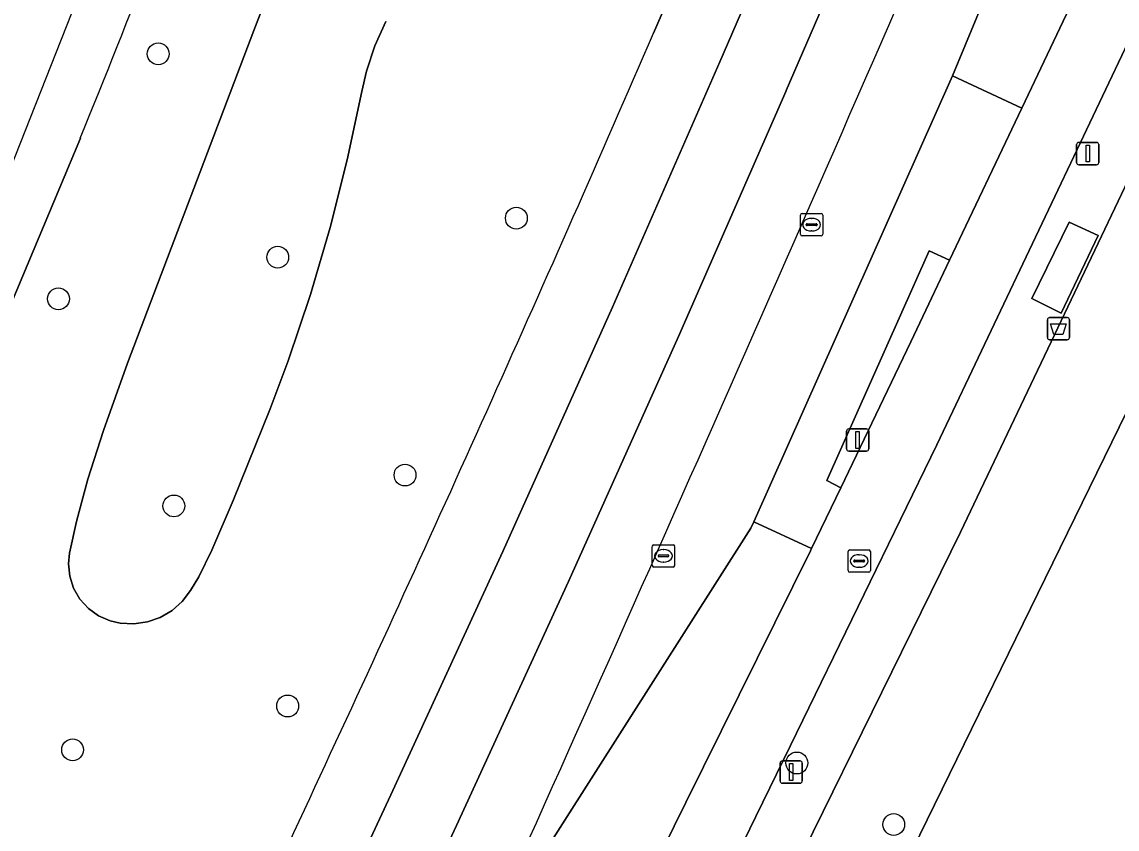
# Model space of a CAD drawing. Extents: x 161477 to 163040, y 383680 to 384871.
# Drawn here: x 161709.65 to 161758.7, y 384680.68 to 384716.83 of the extents above; entities that cross this region are included whole.
import ezdxf

# ---------------------------------------------------------------- set-up
doc = ezdxf.new("R2010")
doc.units = 0
for name, color, linetype in [('IMGEO_Afvalbak', 7, 'Continuous'), ('IMGEO_Berm_groen', 7, 'Continuous'), ('IMGEO_Boom', 7, 'Continuous'), ('IMGEO_Fietspad_gesloten', 7, 'Continuous'), ('IMGEO_Groenvoorziening', 7, 'Continuous'), ('IMGEO_Hek', 7, 'Continuous'), ('IMGEO_Houtwal', 7, 'Continuous'), ('IMGEO_Kolk', 7, 'Continuous'), ('IMGEO_Lichtmast', 7, 'Continuous'), ('IMGEO_OVBaan_gesloten', 7, 'Continuous'), ('IMGEO_Rijbaan_lokaal_gesloten', 7, 'Continuous'), ('IMGEO_Rioolput', 7, 'Continuous'), ('IMGEO_Voetpad_gesloten', 7, 'Continuous'), ('IMGEO_Voetpad_open', 7, 'Continuous')]:
    doc.layers.add(name, color=color, linetype=linetype)

msp = doc.modelspace()

# ---------------------------------------------------------------- linework, layer by layer
at = {"layer": 'IMGEO_Afvalbak'}
for p, q in [((161755.575, 384702.694), (161755.575, 384703.494)), ((161755.575, 384703.494), (161755.575, 384702.694)), ((161755.675, 384703.594), (161756.465, 384703.594)), ((161756.465, 384703.594), (161755.675, 384703.594)), ((161756.565, 384703.494), (161756.565, 384702.694)), ((161756.565, 384702.694), (161756.565, 384703.494)), ((161756.465, 384702.594), (161755.675, 384702.594)), ((161755.675, 384702.594), (161756.465, 384702.594))]:
    msp.add_line(p, q, dxfattribs=at)
msp.add_lwpolyline([(161755.718, 384703.308), (161756.422, 384703.308), (161756.273, 384702.838), (161755.867, 384702.838), (161755.718, 384703.308)], dxfattribs=at)
for centre, start, end in [((161755.675, 384703.494), 90, 180), ((161755.675, 384703.494), 90, 180), ((161756.465, 384703.494), 0, 90), ((161756.465, 384703.494), 360, 90), ((161755.675, 384702.694), 180, 270), ((161755.675, 384702.694), 180, 270), ((161756.465, 384702.694), 270, 0), ((161756.465, 384702.694), 270, 0)]:
    msp.add_arc(centre, 0.1, start, end, dxfattribs=at)
at = {"layer": 'IMGEO_Berm_groen'}
for points in [[(161769.245, 384758.083), (161764.688, 384746.722), (161763.528, 384743.867), (161755.837, 384725.304), (161751.324, 384714.413), (161754.426, 384712.973), (161799.435, 384807.726), (161800.209, 384809.412), (161800.411, 384809.395)], [(161737.937, 384716.326), (161742.35, 384726.528), (161749.829, 384744.493), (161754.825, 384756.76), (161757.466, 384763.474)], [(161725.944, 384716.856), (161725.457, 384715.76), (161725.082, 384714.621), (161724.871, 384713.715), (161724.221, 384710.655), (161723.455, 384707.621), (161722.572, 384704.62), (161721.575, 384701.654), (161720.769, 384699.496), (161719.107, 384695.396), (161718.153, 384693.178), (161717.564, 384691.985), (161717.202, 384691.365), (161716.831, 384690.877), (161716.373, 384690.47), (161715.845, 384690.16), (161715.266, 384689.959), (161714.659, 384689.874), (161714.047, 384689.909), (161713.6, 384690.013), (161713.083, 384690.236), (161712.625, 384690.563), (161712.246, 384690.98), (161711.964, 384691.467), (161711.792, 384692.003), (161711.736, 384692.563), (161711.784, 384693.043), (161712.089, 384694.455), (161712.604, 384696.346), (161713.307, 384698.54), (161714.38, 384701.549), (161720.034, 384716.451), (161721.024, 384719.011)], [(161712.264, 384711.626), (161708.011, 384701.504)], [(161745.018, 384693.255), (161742.431, 384694.435), (161742.29, 384694.158), (161730.97, 384676.395), (161729.772, 384674.472), (161728.356, 384671.664), (161724.766, 384664.055)], [(161690.43, 384582.794), (161690.534, 384582.971), (161690.919, 384583.725), (161691.015, 384583.889), (161690.92, 384583.94), (161700.139, 384602.578), (161711.461, 384625.223), (161739.384, 384681.875), (161744.965, 384693.145), (161745.018, 384693.255)]]:
    msp.add_lwpolyline(points, dxfattribs=at)
for centre, radius, start, end in [((161164.785, 384933.971), 590.906, 337.896729, 339.611987), ((160471.761, 385264.745), 1379.842, 335.090154, 336.581103), ((160567.259, 385216.551), 1272.934, 333.636558, 335.247154)]:
    msp.add_arc(centre, radius, start, end, dxfattribs=at)
at = {"layer": 'IMGEO_Boom'}
for centre in [(161715.753, 384715.401), (161731.793, 384708.044), (161721.105, 384706.293), (161711.283, 384704.429), (161726.807, 384696.537), (161716.455, 384695.154), (161721.549, 384686.193), (161711.917, 384684.232), (161744.355, 384683.641), (161748.694, 384680.885)]:
    msp.add_circle(centre, 0.489, dxfattribs=at)
at = {"layer": 'IMGEO_Fietspad_gesloten'}
msp.add_lwpolyline([(161799.435, 384807.726), (161754.426, 384712.973), (161751.189, 384706.159), (161749.453, 384702.505), (161746.32, 384695.97), (161745.018, 384693.255), (161744.965, 384693.145), (161739.384, 384681.875), (161711.461, 384625.223), (161700.139, 384602.578), (161690.92, 384583.94), (161691.015, 384583.889), (161690.919, 384583.725), (161693.509, 384582.44), (161700.887, 384597.12), (161714.176, 384623.884), (161742.249, 384680.698), (161742.516, 384681.245), (161744.067, 384684.424), (161747.376, 384691.207), (161750.618, 384697.888), (161803.161, 384808.473)], dxfattribs=at)
at = {"layer": 'IMGEO_Groenvoorziening'}
for points in [[(161804.698, 384805.476), (161800.478, 384796.565), (161778.347, 384750), (161773.012, 384738.776), (161751.678, 384693.98), (161741.125, 384672.506), (161729.219, 384648.412), (161733.008, 384645.95), (161782.919, 384748.037), (161810.108, 384804.005), (161836.574, 384803.916), (161949.969, 384804.107), (162038.287, 384809.499)], [(161949.969, 384804.107), (161836.574, 384803.916), (161810.108, 384804.005), (161782.919, 384748.037), (161733.008, 384645.95), (161725.311, 384630.208), (161692.773, 384563.441)]]:
    msp.add_lwpolyline(points, dxfattribs=at)
msp.add_lwpolyline([(161751.189, 384706.159), (161750.282, 384706.582), (161745.696, 384696.296), (161746.32, 384695.97), (161749.453, 384702.505)], close=True, dxfattribs=at)
at = {"layer": 'IMGEO_Hek'}
msp.add_lwpolyline([(161782.919, 384748.037), (161733.008, 384645.95)], dxfattribs=at)
at = {"layer": 'IMGEO_Houtwal'}
msp.add_lwpolyline([(161721.024, 384719.011), (161720.034, 384716.451), (161714.38, 384701.549), (161713.307, 384698.54), (161712.604, 384696.346), (161712.089, 384694.455), (161711.784, 384693.043), (161711.736, 384692.563), (161711.792, 384692.003), (161711.964, 384691.467), (161712.246, 384690.98), (161712.625, 384690.563), (161713.083, 384690.236), (161713.6, 384690.013), (161714.047, 384689.909), (161714.659, 384689.874), (161715.266, 384689.959), (161715.845, 384690.16), (161716.373, 384690.47), (161716.831, 384690.877), (161717.202, 384691.365), (161717.564, 384691.985), (161718.153, 384693.178), (161719.107, 384695.396), (161720.769, 384699.496), (161721.575, 384701.654), (161722.572, 384704.62), (161723.455, 384707.621), (161724.221, 384710.655), (161724.871, 384713.715), (161725.082, 384714.621), (161725.457, 384715.76), (161725.944, 384716.856)], dxfattribs=at)
at = {"layer": 'IMGEO_Kolk'}
for p, q in [((161744.516, 384707.326), (161744.516, 384708.178)), ((161744.591, 384708.252), (161745.443, 384708.252)), ((161745.004, 384708.032), (161745.029, 384708.032)), ((161745.517, 384708.178), (161745.517, 384707.326)), ((161744.775, 384707.746), (161744.775, 384707.758)), ((161745.213, 384707.709), (161744.815, 384707.709)), ((161744.818, 384707.795), (161745.216, 384707.795)), ((161745.259, 384707.758), (161745.259, 384707.746)), ((161745.443, 384707.252), (161744.591, 384707.252)), ((161745.027, 384707.472), (161745.002, 384707.472)), ((161737.881, 384692.493), (161737.881, 384693.345)), ((161737.956, 384693.419), (161738.808, 384693.419)), ((161738.882, 384693.345), (161738.882, 384692.493)), ((161738.14, 384692.913), (161738.14, 384692.925)), ((161738.578, 384692.876), (161738.18, 384692.876)), ((161738.183, 384692.962), (161738.581, 384692.962)), ((161738.369, 384693.199), (161738.394, 384693.199)), ((161738.624, 384692.925), (161738.624, 384692.913)), ((161738.808, 384692.419), (161737.956, 384692.419)), ((161738.392, 384692.639), (161738.367, 384692.639))]:
    msp.add_line(p, q, dxfattribs=at)
for points in [[(161744.516, 384707.326), (161744.516, 384708.178)], [(161744.591, 384708.252), (161745.443, 384708.252)], [(161745.517, 384708.178), (161745.517, 384707.326)], [(161745.443, 384707.252), (161744.591, 384707.252)], [(161737.881, 384692.493), (161737.881, 384693.345)], [(161737.956, 384693.419), (161738.808, 384693.419)], [(161738.882, 384693.345), (161738.882, 384692.493)], [(161738.808, 384692.419), (161737.956, 384692.419)]]:
    msp.add_lwpolyline(points, dxfattribs=at)
for centre, radius, start, end in [((161744.593, 384708.176), 0.0765, 91.552, 178.448), ((161744.593, 384708.176), 0.0765, 91.552, 178.448), ((161745.441, 384708.176), 0.0765, 1.552, 88.448), ((161745.441, 384708.176), 0.0765, 1.552, 88.448), ((161744.815, 384707.755), 0.0403, 85.8775, 175.7526), ((161744.812, 384707.745), 0.0366, 178.938, 274.7102), ((161745.216, 384707.752), 0.043, 264.8664, 352.4533), ((161745.22, 384707.757), 0.0386, 1.7309, 96.639), ((161744.593, 384707.328), 0.0765, 181.552, 268.448), ((161744.593, 384707.328), 0.0765, 181.552, 268.448), ((161745.441, 384707.328), 0.0765, 271.552, 358.448), ((161745.441, 384707.328), 0.0765, 271.552, 358.448), ((161737.958, 384693.343), 0.0765, 91.552, 178.448), ((161737.958, 384693.343), 0.0765, 91.552, 178.448), ((161738.806, 384693.343), 0.0765, 1.552, 88.448), ((161738.806, 384693.343), 0.0765, 1.552, 88.448), ((161738.18, 384692.922), 0.0403, 85.8775, 175.7526), ((161738.177, 384692.912), 0.0366, 178.938, 274.7102), ((161738.581, 384692.919), 0.043, 264.8664, 352.4533), ((161738.585, 384692.924), 0.0386, 1.7309, 96.639), ((161737.958, 384692.495), 0.0765, 181.552, 268.448), ((161737.958, 384692.495), 0.0765, 181.552, 268.448), ((161738.806, 384692.495), 0.0765, 271.552, 358.448), ((161738.806, 384692.495), 0.0765, 271.552, 358.448)]:
    msp.add_arc(centre, radius, start, end, dxfattribs=at)
for centre, major_axis, ratio, start_param, end_param in [((161745.003, 384707.752), (-0.387, 0.002), 0.722429, 4.712389, 7.853982), ((161745.028, 384707.752), (-0.39, 0.002), 0.717154, 1.570796, 4.712389), ((161738.368, 384692.919), (-0.387, 0.002), 0.722429, 4.712389, 7.853982), ((161738.393, 384692.919), (-0.39, 0.002), 0.717154, 1.570796, 4.712389)]:
    msp.add_ellipse(centre, major_axis=major_axis, ratio=ratio, start_param=start_param, end_param=end_param, dxfattribs=at)
at = {"layer": 'IMGEO_Lichtmast'}
for p, q in [((161756.885, 384710.537), (161756.885, 384711.337)), ((161756.885, 384711.337), (161756.885, 384710.537)), ((161756.985, 384711.437), (161757.775, 384711.437)), ((161757.775, 384711.437), (161756.985, 384711.437)), ((161757.875, 384711.337), (161757.875, 384710.537)), ((161757.875, 384710.537), (161757.875, 384711.337)), ((161757.775, 384710.437), (161756.985, 384710.437)), ((161756.985, 384710.437), (161757.775, 384710.437)), ((161746.582, 384697.708), (161746.582, 384698.508)), ((161746.582, 384698.508), (161746.582, 384697.708)), ((161746.682, 384698.608), (161747.472, 384698.608)), ((161747.472, 384698.608), (161746.682, 384698.608)), ((161747.572, 384698.508), (161747.572, 384697.708)), ((161747.572, 384697.708), (161747.572, 384698.508)), ((161747.472, 384697.608), (161746.682, 384697.608)), ((161746.682, 384697.608), (161747.472, 384697.608)), ((161743.606, 384682.837), (161743.606, 384683.637)), ((161743.606, 384683.637), (161743.606, 384682.837)), ((161743.706, 384683.737), (161744.496, 384683.737)), ((161744.496, 384683.737), (161743.706, 384683.737)), ((161744.596, 384683.637), (161744.596, 384682.837)), ((161744.596, 384682.837), (161744.596, 384683.637)), ((161744.496, 384682.737), (161743.706, 384682.737)), ((161743.706, 384682.737), (161744.496, 384682.737))]:
    msp.add_line(p, q, dxfattribs=at)
for points in [[(161757.305, 384711.312), (161757.455, 384711.312), (161757.455, 384710.562), (161757.305, 384710.562), (161757.305, 384711.312)], [(161747.002, 384698.483), (161747.152, 384698.483), (161747.152, 384697.733), (161747.002, 384697.733), (161747.002, 384698.483)], [(161744.026, 384683.612), (161744.176, 384683.612), (161744.176, 384682.862), (161744.026, 384682.862), (161744.026, 384683.612)]]:
    msp.add_lwpolyline(points, dxfattribs=at)
for centre, start, end in [((161756.985, 384711.337), 90, 180), ((161756.985, 384711.337), 90, 180), ((161757.775, 384711.337), 0, 90), ((161757.775, 384711.337), 360, 90), ((161756.985, 384710.537), 180, 270), ((161756.985, 384710.537), 180, 270), ((161757.775, 384710.537), 270, 0), ((161757.775, 384710.537), 270, 0), ((161746.682, 384698.508), 90, 180), ((161746.682, 384698.508), 90, 180), ((161747.472, 384698.508), 0, 90), ((161747.472, 384698.508), 360, 90), ((161746.682, 384697.708), 180, 270), ((161746.682, 384697.708), 180, 270), ((161747.472, 384697.708), 270, 0), ((161747.472, 384697.708), 270, 0), ((161743.706, 384683.637), 90, 180), ((161743.706, 384683.637), 90, 180), ((161744.496, 384683.637), 0, 90), ((161744.496, 384683.637), 360, 90), ((161743.706, 384682.837), 180, 270), ((161743.706, 384682.837), 180, 270), ((161744.496, 384682.837), 270, 0), ((161744.496, 384682.837), 270, 0)]:
    msp.add_arc(centre, 0.1, start, end, dxfattribs=at)
at = {"layer": 'IMGEO_OVBaan_gesloten'}
for points in [[(161751.324, 384714.413), (161755.837, 384725.304), (161753.243, 384726.355), (161752.761, 384726.567)], [(161729.772, 384674.472), (161730.97, 384676.395), (161742.29, 384694.158), (161742.431, 384694.435), (161751.324, 384714.413)]]:
    msp.add_lwpolyline(points, dxfattribs=at)
msp.add_arc((158379.642, 386183.971), 3674.501, 335.744667, 336.632561, dxfattribs=at)
at = {"layer": 'IMGEO_Rijbaan_lokaal_gesloten'}
for points in [[(161718.674, 384728.113), (161721.587, 384735.886), (161724.848, 384744.967), (161729.416, 384758.164), (161733.61, 384770.358), (161738.078, 384783.696), (161740.395, 384791.042), (161746.3, 384811.916), (161747.333, 384815.874), (161745.215, 384816.138), (161740.764, 384796.627), (161726.15, 384753.412), (161706.085, 384702.624), (161679.558, 384646.065), (161659.742, 384606.287)], [(161740.907, 384715.04), (161745.33, 384725.263), (161752.822, 384743.261), (161753.495, 384744.913), (161760.547, 384762.466), (161764.574, 384772.785), (161764.826, 384773.442), (161767.887, 384781.432), (161771.851, 384791.974), (161774.676, 384799.74), (161778.833, 384811.392), (161779.086, 384812.09), (161775.787, 384812.488), (161771.631, 384800.837), (161768.815, 384793.097), (161764.861, 384782.581), (161761.555, 384773.952), (161757.466, 384763.474), (161754.825, 384756.76), (161749.829, 384744.493), (161742.35, 384726.528), (161737.937, 384716.326)], [(161760.547, 384762.466), (161753.495, 384744.913), (161752.822, 384743.261), (161745.33, 384725.263), (161740.907, 384715.04), (161736.092, 384704.053), (161731.182, 384693.109), (161726.176, 384682.208), (161721.119, 384671.374), (161718.665, 384666.242), (161715.961, 384660.587), (161710.702, 384649.85), (161710.7, 384649.846), (161704.702, 384637.816)], [(161760.835, 384754.354), (161755.815, 384742.028), (161748.309, 384723.999), (161743.878, 384713.755), (161743.877, 384713.753), (161739.051, 384702.742), (161734.13, 384691.774), (161729.114, 384680.849), (161724.045, 384669.988), (161718.874, 384659.176), (161713.602, 384648.412), (161713.599, 384648.405), (161707.595, 384636.365), (161703.098, 384627.451), (161683.226, 384588.391), (161685.811, 384586.321), (161686.139, 384586.943), (161686.904, 384588.44), (161696.285, 384606.969), (161703.308, 384620.714), (161710.728, 384635.382)], [(161707.595, 384636.365), (161713.599, 384648.405), (161713.602, 384648.412), (161718.874, 384659.176), (161724.045, 384669.988), (161729.114, 384680.849), (161734.13, 384691.774), (161739.051, 384702.742), (161743.877, 384713.753), (161743.878, 384713.755), (161748.309, 384723.999), (161755.815, 384742.028), (161760.835, 384754.354)], [(161692.072, 384619.599), (161682.845, 384595.299), (161682.08, 384593.495), (161700.211, 384628.914), (161700.364, 384629.218), (161704.702, 384637.816), (161710.7, 384649.846), (161710.702, 384649.85), (161715.961, 384660.587), (161718.665, 384666.242), (161721.119, 384671.374), (161726.176, 384682.208), (161731.182, 384693.109), (161736.092, 384704.053), (161740.907, 384715.04)], [(161708.011, 384701.504), (161712.264, 384711.626)]]:
    msp.add_lwpolyline(points, dxfattribs=at)
for centre, radius, start, end in [((161164.785, 384933.971), 590.906, 337.896729, 339.611987), ((158379.642, 386183.971), 3674.501, 335.744667, 336.632561), ((160471.761, 385264.745), 1379.842, 335.090154, 336.581103), ((160567.259, 385216.551), 1272.934, 333.636558, 335.247154)]:
    msp.add_arc(centre, radius, start, end, dxfattribs=at)
at = {"layer": 'IMGEO_Rioolput'}
for p, q in [((161746.647, 384692.261), (161746.647, 384693.113)), ((161746.722, 384693.187), (161747.574, 384693.187)), ((161747.135, 384692.967), (161747.16, 384692.967)), ((161747.648, 384693.113), (161747.648, 384692.261)), ((161746.906, 384692.681), (161746.906, 384692.693)), ((161747.344, 384692.644), (161746.946, 384692.644)), ((161746.949, 384692.73), (161747.347, 384692.73)), ((161747.158, 384692.407), (161747.133, 384692.407)), ((161747.39, 384692.693), (161747.39, 384692.681)), ((161747.574, 384692.187), (161746.722, 384692.187))]:
    msp.add_line(p, q, dxfattribs=at)
for points in [[(161746.647, 384692.261), (161746.647, 384693.113)], [(161746.722, 384693.187), (161747.574, 384693.187)], [(161747.648, 384693.113), (161747.648, 384692.261)], [(161747.574, 384692.187), (161746.722, 384692.187)]]:
    msp.add_lwpolyline(points, dxfattribs=at)
for centre, radius, start, end in [((161746.724, 384693.111), 0.0765, 91.552, 178.448), ((161746.724, 384693.111), 0.0765, 91.552, 178.448), ((161747.572, 384693.111), 0.0765, 1.552, 88.448), ((161747.572, 384693.111), 0.0765, 1.552, 88.448), ((161746.946, 384692.69), 0.0403, 85.8775, 175.7526), ((161746.943, 384692.68), 0.0366, 178.938, 274.7102), ((161747.347, 384692.687), 0.043, 264.8664, 352.4533), ((161747.351, 384692.692), 0.0386, 1.7309, 96.639), ((161746.724, 384692.263), 0.0765, 181.552, 268.448), ((161746.724, 384692.263), 0.0765, 181.552, 268.448), ((161747.572, 384692.263), 0.0765, 271.552, 358.448), ((161747.572, 384692.263), 0.0765, 271.552, 358.448)]:
    msp.add_arc(centre, radius, start, end, dxfattribs=at)
for centre, major_axis, ratio, start_param, end_param in [((161747.134, 384692.687), (-0.387, 0.002), 0.722429, 4.712389, 7.853982), ((161747.159, 384692.687), (-0.39, 0.002), 0.717154, 1.570796, 4.712389)]:
    msp.add_ellipse(centre, major_axis=major_axis, ratio=ratio, start_param=start_param, end_param=end_param, dxfattribs=at)
at = {"layer": 'IMGEO_Voetpad_gesloten'}
msp.add_lwpolyline([(161754.884, 384704.452), (161756.193, 384703.786), (161757.856, 384707.271), (161756.555, 384707.866)], close=True, dxfattribs=at)
at = {"layer": 'IMGEO_Voetpad_open'}
for points in [[(161803.913, 384809.963), (161803.161, 384808.473), (161750.618, 384697.888), (161747.376, 384691.207), (161744.067, 384684.424), (161742.516, 384681.245), (161742.249, 384680.698), (161714.176, 384623.884), (161700.887, 384597.12), (161693.509, 384582.44), (161686.205, 384568.22)], [(161751.678, 384693.98), (161773.012, 384738.776), (161778.347, 384750), (161800.478, 384796.565), (161804.698, 384805.476)], [(161687.075, 384564.182), (161688.861, 384567.553), (161690.879, 384566.528), (161692.997, 384565.522), (161693.187, 384567.301), (161689.66, 384569.1), (161691.411, 384572.685), (161697.993, 384585.483), (161717.579, 384624.698), (161721.185, 384632.047), (161728.709, 384647.38), (161729.219, 384648.412), (161741.125, 384672.506), (161751.678, 384693.98)]]:
    msp.add_lwpolyline(points, dxfattribs=at)
for points in [[(161754.426, 384712.973), (161751.324, 384714.413), (161742.431, 384694.435), (161745.018, 384693.255), (161746.32, 384695.97), (161745.696, 384696.296), (161750.282, 384706.582), (161751.189, 384706.159)], [(161754.884, 384704.452), (161756.555, 384707.866), (161757.856, 384707.271), (161756.193, 384703.786)]]:
    msp.add_lwpolyline(points, close=True, dxfattribs=at)

doc.saveas('drawing.dxf')
